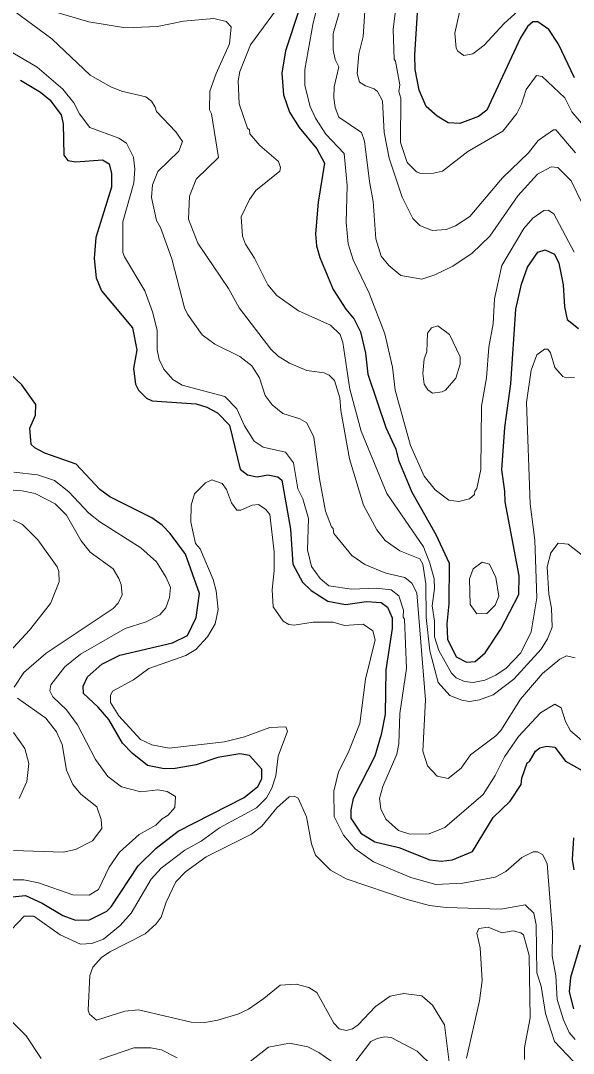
# Model space of a CAD drawing. Extents: x 673.3 to 698.5, y 6984.3 to 7012.3.
# Drawn here: x 692.636 to 693.582, y 6994.566 to 6996.334 of the extents above; entities that cross this region are included whole.
import ezdxf

# ---------------------------------------------------------------- set-up
doc = ezdxf.new("R2010")
doc.units = 0
doc.header["$LTSCALE"] = 0.032
doc.layers.add('1', color=7, linetype='Continuous', lineweight=25)
doc.layers.add('2', color=7, linetype='Continuous', lineweight=13)

msp = doc.modelspace()

# ---------------------------------------------------------------- linework, layer by layer
at = {"layer": '1'}
for points in [[(693.1126, 6996.3548), (693.0891, 6996.2822), (693.0827, 6996.244), (693.0852, 6996.207), (693.0956, 6996.1773), (693.1123, 6996.151), (693.1423, 6996.1143), (693.1558, 6996.0895), (693.1447, 6996.023), (693.1405, 6995.9686), (693.1422, 6995.948), (693.1479, 6995.928), (693.1706, 6995.8735), (693.1919, 6995.8398), (693.2064, 6995.8229), (693.2175, 6995.8009), (693.226, 6995.7646), (693.23, 6995.7288), (693.2604, 6995.637), (693.278, 6995.6001), (693.2825, 6995.5812), (693.3049, 6995.5268), (693.3464, 6995.4543), (693.3693, 6995.4051), (693.3685, 6995.3352), (693.3653, 6995.3009), (693.3661, 6995.2748), (693.3808, 6995.2448), (693.3987, 6995.2358), (693.4134, 6995.2367), (693.4306, 6995.2515), (693.4574, 6995.2923), (693.4882, 6995.3515), (693.489, 6995.3835), (693.4647, 6995.5099), (693.4646, 6995.5281), (693.459, 6995.5648), (693.4646, 6995.637), (693.4746, 6995.7119), (693.4834, 6995.84), (693.4927, 6995.8829), (693.5032, 6995.9116), (693.5206, 6995.9372), (693.5333, 6995.9416), (693.5494, 6995.9342), (693.5567, 6995.9187), (693.5645, 6995.8813), (693.5665, 6995.8438), (693.5708, 6995.8221), (693.5902, 6995.8068)], [(693.5839, 6996.2357), (693.556, 6996.2933), (693.5396, 6996.3187), (693.5207, 6996.3315), (693.5121, 6996.3319), (693.503, 6996.3237), (693.491, 6996.3041), (693.4337, 6996.1807), (693.4192, 6996.1696), (693.3872, 6996.1577), (693.3671, 6996.1588), (693.3484, 6996.1701), (693.3296, 6996.187), (693.3176, 6996.2146), (693.3107, 6996.25), (693.3101, 6996.2753), (693.3147, 6996.3471)], [(692.635, 6996.2316), (692.6694, 6996.2114), (692.6854, 6996.1982), (692.7051, 6996.1726), (692.708, 6996.1571), (692.7097, 6996.1032), (692.716, 6996.0944), (692.73, 6996.0918), (692.7758, 6996.0956), (692.7868, 6996.0885), (692.7911, 6996.0721), (692.7911, 6996.0485), (692.7642, 6995.9627), (692.7611, 6995.9265), (692.7645, 6995.8937), (692.7737, 6995.8712), (692.827, 6995.808), (692.8344, 6995.7705), (692.8287, 6995.738)], [(692.7078, 6994.8019), (692.7294, 6994.7936), (692.7534, 6994.7947), (692.7831, 6994.8093), (692.7907, 6994.8167), (692.8365, 6994.887), (692.8674, 6994.9171), (692.9054, 6994.946), (693.018, 6995.0036), (693.0418, 6995.0225), (693.0484, 6995.0358), (693.0483, 6995.0525), (693.0274, 6995.0759), (693.0107, 6995.0784), (692.9732, 6995.0721), (692.9358, 6995.0599), (692.8999, 6995.0533), (692.881, 6995.0527), (692.8528, 6995.0584), (692.8264, 6995.08), (692.8101, 6995.0971), (692.7865, 6995.1371), (692.768, 6995.1587), (692.7432, 6995.1821), (692.7423, 6995.1947), (692.7499, 6995.2107), (692.7743, 6995.2319), (692.8052, 6995.2473), (692.8957, 6995.2688), (692.9214, 6995.2814), (692.9361, 6995.3118), (692.9418, 6995.3531), (692.9175, 6995.4203), (692.8917, 6995.4559), (692.878, 6995.4698), (692.8601, 6995.4827), (692.7884, 6995.5183), (692.7708, 6995.5314), (692.7308, 6995.5745), (692.6771, 6995.5934), (692.6597, 6995.6024), (692.6534, 6995.6083), (692.6511, 6995.6361), (692.6607, 6995.6581), (692.6614, 6995.6766), (692.6373, 6995.7103), (692.6065, 6995.7395)], [(692.8287, 6995.738), (692.8322, 6995.7112), (692.8374, 6995.7011), (692.8511, 6995.6872), (692.8607, 6995.6828), (692.9361, 6995.678), (692.954, 6995.6722), (692.9724, 6995.6622), (692.9931, 6995.641), (693.0115, 6995.566), (693.0237, 6995.5563), (693.0403, 6995.5526), (693.0585, 6995.5565), (693.0758, 6995.5526), (693.0824, 6995.5471), (693.0973, 6995.4633), (693.1014, 6995.4035), (693.118, 6995.3725), (693.1329, 6995.3582), (693.1615, 6995.3399), (693.1915, 6995.3344), (693.2273, 6995.3392), (693.2529, 6995.3377), (693.2634, 6995.3294), (693.2716, 6995.3112), (693.2716, 6995.2933), (693.2604, 6995.2226), (693.2594, 6995.1467), (693.2529, 6995.1115), (693.2417, 6995.0745), (693.205, 6995.0023), (693.2008, 6994.9828), (693.201, 6994.9682), (693.2177, 6994.9429), (693.242, 6994.9281), (693.2827, 6994.9183), (693.336, 6994.8973), (693.3556, 6994.8946), (693.3745, 6994.8971), (693.4089, 6994.9115), (693.4443, 6994.9695), (693.4733, 6994.9977), (693.4923, 6995.0259), (693.4932, 6995.0369), (693.5025, 6995.0631), (693.5064, 6995.0653), (693.5166, 6995.0832), (693.5243, 6995.0888), (693.5355, 6995.0916), (693.5498, 6995.09), (693.5684, 6995.0662), (693.597, 6995.0503)], [(693.5819, 6994.935), (693.5795, 6994.8975), (693.5827, 6994.8802)], [(692.6207, 6994.8336), (692.6437, 6994.8359), (692.6725, 6994.8228), (692.7078, 6994.8019)], [(693.5933, 6994.7512), (693.577, 6994.6958), (693.5745, 6994.6711), (693.5821, 6994.6418)]]:
    msp.add_lwpolyline(points, dxfattribs=at)
at = {"layer": '2'}
for points in [[(693.4874, 6996.3508), (693.4633, 6996.329), (693.4291, 6996.2916), (693.4095, 6996.2767), (693.3941, 6996.2742), (693.3841, 6996.2815), (693.3808, 6996.2869), (693.3786, 6996.3123), (693.4011, 6996.4131)], [(693.5856, 6996.1075), (693.5519, 6996.1468), (693.5476, 6996.1471), (693.5217, 6996.1285), (693.5046, 6996.1073), (693.4602, 6996.0644), (693.4045, 6995.9982), (693.3797, 6995.9824), (693.3641, 6995.976), (693.3401, 6995.9745), (693.3188, 6995.9829), (693.3067, 6995.9949), (693.2887, 6996.0314), (693.2662, 6996.0982), (693.2577, 6996.1422), (693.2552, 6996.1964), (693.2463, 6996.2122), (693.2406, 6996.2173), (693.226, 6996.222), (693.2156, 6996.2285), (693.2114, 6996.243), (693.2145, 6996.2772), (693.2221, 6996.3064), (693.228, 6996.4024)], [(692.6222, 6996.3794), (692.6439, 6996.3665), (692.6781, 6996.3533), (692.752, 6996.3319), (692.8149, 6996.3214), (692.8699, 6996.3238), (692.9143, 6996.3326), (692.9664, 6996.3376), (692.9876, 6996.3322), (692.9961, 6996.3231), (692.9931, 6996.2939), (692.9702, 6996.2433), (692.9595, 6996.2128)], [(693.5837, 6995.7227), (693.5691, 6995.7223), (693.5636, 6995.7247), (693.5501, 6995.7402), (693.5424, 6995.7648), (693.5378, 6995.7715), (693.5322, 6995.7715), (693.5191, 6995.7616), (693.5094, 6995.7355), (693.5013, 6995.6802), (693.5078, 6995.5064), (693.5159, 6995.4445), (693.5191, 6995.3455), (693.5094, 6995.2874), (693.4917, 6995.2517), (693.4667, 6995.2254), (693.449, 6995.2133), (693.4301, 6995.2045), (693.4102, 6995.2008), (693.3954, 6995.2024), (693.3808, 6995.2089), (693.3728, 6995.2168), (693.3516, 6995.2555), (693.3441, 6995.2789), (693.344, 6995.3057), (693.3399, 6995.332), (693.344, 6995.3617), (693.3432, 6995.3783), (693.336, 6995.4052), (693.3251, 6995.4329), (693.2621, 6995.5244), (693.2183, 6995.631), (693.1991, 6995.7028), (693.1868, 6995.7825), (693.1826, 6995.7964), (693.1658, 6995.8123), (693.1112, 6995.8372), (693.0741, 6995.8632), (693.0584, 6995.8814), (693.0356, 6995.927), (693.0205, 6995.951), (693.0151, 6995.9647), (693.0128, 6995.998), (693.0272, 6996.0278), (693.0382, 6996.0431), (693.079, 6996.0762), (693.0803, 6996.0823), (693.0767, 6996.0926), (693.0451, 6996.1202), (693.0281, 6996.1401), (693.0274, 6996.1471), (693.0241, 6996.1496), (693.0093, 6996.1913), (693.0078, 6996.2307), (693.0106, 6996.2465), (693.029, 6996.2922), (693.096, 6996.3837)], [(693.2814, 6996.3842), (693.2733, 6996.3187), (693.2749, 6996.268), (693.2773, 6996.2645), (693.2845, 6996.2239), (693.283, 6996.2122), (693.2862, 6996.2008), (693.2859, 6996.1249), (693.2971, 6996.0907), (693.313, 6996.0748), (693.3204, 6996.0722), (693.3422, 6996.0728), (693.3577, 6996.0763), (693.401, 6996.1096), (693.461, 6996.1444), (693.4849, 6996.1747), (693.493, 6996.1905), (693.5006, 6996.2158), (693.5184, 6996.2398), (693.5281, 6996.2384), (693.567, 6996.2019), (693.5788, 6996.1778), (693.5988, 6996.1541)], [(693.1441, 6996.3614), (693.1361, 6996.3302), (693.1218, 6996.25), (693.1218, 6996.223), (693.1314, 6996.1867), (693.1403, 6996.1669), (693.1581, 6996.1394), (693.1895, 6996.1065), (693.1942, 6996.0513), (693.1926, 6995.9881), (693.1959, 6995.9514), (693.2046, 6995.9245), (693.2323, 6995.8672)], [(693.1885, 6996.3751), (693.1707, 6996.3119), (693.1707, 6996.284), (693.1739, 6996.2672), (693.1802, 6996.2546), (693.1722, 6996.2204), (693.1715, 6996.2014), (693.174, 6996.1852), (693.1803, 6996.1685), (693.2191, 6996.1423), (693.2244, 6996.1272), (693.2325, 6996.0585), (693.2391, 6996.0243), (693.2438, 6995.96), (693.2528, 6995.9307), (693.2655, 6995.9144), (693.2865, 6995.8974), (693.322, 6995.8914), (693.3443, 6995.8984), (693.3755, 6995.9137), (693.4086, 6995.9355), (693.4385, 6995.9646), (693.4864, 6996.0336), (693.5202, 6996.0709), (693.5436, 6996.0834), (693.5549, 6996.0826), (693.5777, 6996.0598), (693.5967, 6996.0207)], [(693.5845, 6995.2429), (693.5698, 6995.2462), (693.5586, 6995.2404), (693.5289, 6995.2162), (693.4913, 6995.172), (693.4576, 6995.1188), (693.4489, 6995.1093), (693.4056, 6995.0766), (693.3894, 6995.054), (693.3673, 6995.0363), (693.3487, 6995.0401), (693.3317, 6995.0581), (693.3238, 6995.0833), (693.3285, 6995.1709), (693.3139, 6995.3544), (693.3049, 6995.3705), (693.293, 6995.3805), (693.2608, 6995.3879), (693.2246, 6995.4026), (693.2023, 6995.4181), (693.1715, 6995.456), (693.1706, 6995.4643), (693.1674, 6995.4673), (693.1575, 6995.4939), (693.1469, 6995.5496), (693.1376, 6995.6209), (693.1252, 6995.6451), (693.1136, 6995.6519), (693.0846, 6995.6615), (693.0661, 6995.6759), (693.0543, 6995.6919), (693.0442, 6995.7223), (693.0315, 6995.7429), (693.0105, 6995.759), (692.9681, 6995.7799), (692.9461, 6995.7958), (692.9214, 6995.8311), (692.9161, 6995.8424), (692.8941, 6995.9262), (692.8748, 6995.9796), (692.8681, 6995.9918), (692.8596, 6996.0308), (692.8611, 6996.0527), (692.8701, 6996.0754), (692.9065, 6996.1102), (692.9123, 6996.1267), (692.9012, 6996.1436), (692.8679, 6996.178), (692.866, 6996.1859), (692.8593, 6996.1961), (692.8499, 6996.2033), (692.8084, 6996.2132), (692.7899, 6996.2203), (692.7544, 6996.2407), (692.6888, 6996.3024), (692.624, 6996.3507)], [(692.6122, 6996.2845), (692.6638, 6996.2539), (692.7076, 6996.2167), (692.7268, 6996.1928), (692.7362, 6996.174), (692.7537, 6996.151), (692.8036, 6996.1327), (692.8169, 6996.1243), (692.8285, 6996.1), (692.831, 6996.0797), (692.8293, 6996.0559), (692.8106, 6995.9891), (692.8107, 6995.937)], [(692.9595, 6996.2128), (692.9589, 6996.1813), (692.9622, 6996.1744), (692.9744, 6996.0996), (692.9359, 6996.0622), (692.9247, 6996.033), (692.9231, 6995.9941), (692.9387, 6995.953), (692.9913, 6995.8754), (693.0098, 6995.8422), (693.0635, 6995.7713), (693.0766, 6995.7591), (693.0955, 6995.7473), (693.1256, 6995.7348), (693.1549, 6995.7307), (693.1638, 6995.7269), (693.173, 6995.7178), (693.1819, 6995.6883), (693.1837, 6995.6666), (693.1986, 6995.5836), (693.2224, 6995.5042), (693.2453, 6995.4621), (693.2596, 6995.444), (693.2849, 6995.4262), (693.3188, 6995.4124), (693.3239, 6995.4034), (693.3293, 6995.3699), (693.3298, 6995.3121), (693.3362, 6995.255), (693.3503, 6995.2005), (693.3701, 6995.1786), (693.3908, 6995.1703), (693.4038, 6995.1683), (693.4212, 6995.171), (693.4445, 6995.1797), (693.4798, 6995.2063), (693.5263, 6995.2576), (693.5373, 6995.2754), (693.5452, 6995.2955), (693.5444, 6995.3278), (693.5396, 6995.352), (693.5371, 6995.3988), (693.5429, 6995.4226), (693.5555, 6995.439), (693.5729, 6995.4377), (693.5968, 6995.4187)], [(693.2323, 6995.8672), (693.2587, 6995.7974), (693.2722, 6995.7405), (693.2764, 6995.7011), (693.303, 6995.6065), (693.326, 6995.5541), (693.3452, 6995.5303), (693.3684, 6995.513), (693.3856, 6995.5103), (693.4037, 6995.5153), (693.4124, 6995.5228), (693.4128, 6995.528), (693.4166, 6995.5329), (693.423, 6995.5654), (693.4247, 6995.6737), (693.4328, 6995.7221), (693.4368, 6995.7747), (693.4442, 6995.8146), (693.4465, 6995.8578), (693.459, 6995.9144), (693.4971, 6995.9777), (693.5122, 6995.9959), (693.5312, 6996.0087), (693.5387, 6996.0093), (693.5483, 6996.003), (693.5833, 6995.9372)], [(692.8107, 6995.937), (692.8132, 6995.9292), (692.8481, 6995.871), (692.861, 6995.8354), (692.8691, 6995.8037), (692.8693, 6995.7702), (692.8729, 6995.7536), (692.8805, 6995.7369), (692.8962, 6995.7194), (692.9119, 6995.7096), (692.9849, 6995.6901), (693.0056, 6995.6693), (693.0186, 6995.64), (693.035, 6995.614), (693.0508, 6995.6034), (693.0887, 6995.5951), (693.1023, 6995.5765), (693.1102, 6995.532), (693.1188, 6995.5149), (693.1282, 6995.4812), (693.1266, 6995.4279), (693.1333, 6995.3993), (693.1485, 6995.3785), (693.1629, 6995.3664), (693.2023, 6995.3605), (693.2442, 6995.362), (693.2699, 6995.3591), (693.2827, 6995.3491), (693.2911, 6995.3245), (693.2904, 6995.3126), (693.2927, 6995.3089), (693.296, 6995.2246), (693.2847, 6995.1476), (693.2829, 6995.096), (693.2797, 6995.0782), (693.2554, 6995.0229), (693.2496, 6995.002), (693.252, 6994.9844), (693.2604, 6994.9669), (693.2825, 6994.9473), (693.3019, 6994.941), (693.3348, 6994.9417), (693.3616, 6994.9526), (693.4273, 6995.0088), (693.4476, 6995.0414), (693.4637, 6995.0737), (693.4876, 6995.1081), (693.5256, 6995.149), (693.5499, 6995.1639), (693.5606, 6995.1573), (693.5682, 6995.1338), (693.5768, 6995.118), (693.6032, 6995.0959)], [(692.7326, 6995.1281), (692.7141, 6995.1539), (692.6906, 6995.176), (692.6853, 6995.1865), (692.687, 6995.1968), (692.7114, 6995.2276), (692.7378, 6995.2491), (692.8145, 6995.2931), (692.8503, 6995.3044), (692.8735, 6995.3165), (692.8838, 6995.3284), (692.8905, 6995.346), (692.8919, 6995.3636), (692.8846, 6995.3802), (692.8678, 6995.4074), (692.8414, 6995.4314), (692.7712, 6995.4756), (692.7521, 6995.4908), (692.7181, 6995.527), (692.6933, 6995.5468), (692.6646, 6995.5565), (692.6239, 6995.5606)], [(693.5846, 6994.5898), (693.5747, 6994.6016), (693.5648, 6994.6232), (693.5542, 6994.6582), (693.5517, 6994.6987), (693.5453, 6994.7327), (693.546, 6994.7735), (693.5371, 6994.891), (693.5286, 6994.906), (693.5202, 6994.9107), (693.5126, 6994.9107), (693.4932, 6994.901), (693.466, 6994.8773), (693.4476, 6994.8677), (693.3927, 6994.8571), (693.3465, 6994.8547), (693.3032, 6994.8669), (693.2393, 6994.8936), (693.2081, 6994.9157), (693.1879, 6994.9395), (693.1723, 6994.9711), (693.1714, 6995.0149), (693.1794, 6995.0477), (693.1959, 6995.0805), (693.2162, 6995.1307), (693.2257, 6995.2063), (693.2422, 6995.2737), (693.2383, 6995.289), (693.2221, 6995.3003), (693.1899, 6995.2985), (693.1706, 6995.3041), (693.1364, 6995.3041), (693.1036, 6995.2986), (693.0946, 6995.3), (693.0849, 6995.3059), (693.0676, 6995.3303), (693.0663, 6995.3594), (693.0696, 6995.3923), (693.0696, 6995.4242), (693.0618, 6995.4882), (693.0551, 6995.4971), (693.0427, 6995.5052), (693.0319, 6995.5044), (693.0126, 6995.496), (693.0053, 6995.4957), (692.9967, 6995.5081), (692.9881, 6995.5314), (692.9804, 6995.5415), (692.9628, 6995.5477), (692.9518, 6995.5423), (692.9332, 6995.5239), (692.9272, 6995.5043), (692.9271, 6995.4754), (692.9351, 6995.4385), (692.9426, 6995.4296), (692.9652, 6995.377), (692.9701, 6995.3577), (692.9736, 6995.3255), (692.9685, 6995.3014), (692.9556, 6995.2789), (692.9352, 6995.257), (692.9184, 6995.2469), (692.8551, 6995.2246), (692.8289, 6995.205), (692.7929, 6995.1861), (692.7895, 6995.1784), (692.7895, 6995.1667), (692.8037, 6995.1435), (692.8407, 6995.1031), (692.8601, 6995.0939), (692.8898, 6995.0884), (692.9847, 6995.0989), (693.0189, 6995.1079), (693.0618, 6995.1234), (693.0897, 6995.125), (693.0923, 6995.1173), (693.0763, 6995.0744), (693.0724, 6995.0411), (693.0655, 6995.02), (693.0563, 6995.0035), (693.039, 6994.9862), (692.9757, 6994.9519), (692.9445, 6994.9292), (692.9168, 6994.9134), (692.8761, 6994.8827), (692.8591, 6994.8642), (692.8249, 6994.8061), (692.8057, 6994.7846)], [(692.5992, 6995.5315), (692.6383, 6995.5289), (692.6606, 6995.5241), (692.6948, 6995.5063), (692.7139, 6995.4872), (692.7392, 6995.4432), (692.7546, 6995.4239), (692.7937, 6995.3952), (692.8038, 6995.3789), (692.8074, 6995.3683), (692.809, 6995.3509), (692.8022, 6995.3367), (692.794, 6995.3275), (692.679, 6995.2508), (692.6411, 6995.2176), (692.6244, 6995.1929)], [(692.5956, 6995.2317), (692.6508, 6995.2901), (692.6867, 6995.3357), (692.7015, 6995.3732), (692.7008, 6995.3907), (692.6979, 6995.3985), (692.665, 6995.4449), (692.6387, 6995.4711), (692.602, 6995.4891)], [(692.6301, 6995.1737), (692.6785, 6995.1398), (692.6966, 6995.1162), (692.7065, 6995.0946), (692.7138, 6995.0507), (692.7251, 6995.0259), (692.7387, 6995.0098), (692.7658, 6994.9881), (692.7732, 6994.966), (692.7746, 6994.9505), (692.7586, 6994.9297), (692.7295, 6994.915), (692.7083, 6994.9101), (692.6231, 6994.9132)], [(692.6171, 6994.8627), (692.641, 6994.8628), (692.666, 6994.8578), (692.7248, 6994.8372), (692.7526, 6994.8369), (692.769, 6994.8466), (692.7869, 6994.8846), (692.8046, 6994.9105), (692.8385, 6994.9407), (692.8668, 6994.9562), (692.8777, 6994.9672), (692.8882, 6994.9737), (692.8995, 6994.9868), (692.9003, 6995.0056), (692.8864, 6995.0142), (692.8703, 6995.0167), (692.841, 6995.0135), (692.8084, 6995.0219), (692.785, 6995.0399), (692.7638, 6995.0691), (692.7326, 6995.1281)], [(692.6332, 6995.0022), (692.6461, 6995.0314), (692.6494, 6995.0621), (692.6426, 6995.0876), (692.6232, 6995.1151)], [(692.8139, 6994.638), (692.7655, 6994.6225), (692.7533, 6994.6327), (692.7512, 6994.64), (692.7537, 6994.6991), (692.7593, 6994.7135), (692.7741, 6994.73), (692.7879, 6994.7399), (692.8487, 6994.7706), (692.8676, 6994.7878), (692.8759, 6994.7987), (692.8846, 6994.8246), (692.9009, 6994.8592), (692.9176, 6994.8768), (692.9529, 6994.9021), (693.0308, 6994.9411), (693.0486, 6994.955), (693.0742, 6994.9863), (693.0951, 6995.0048), (693.1051, 6995.0053), (693.1104, 6995.0025), (693.125, 6994.9709), (693.1334, 6994.9244), (693.1405, 6994.9052), (693.1657, 6994.8792), (693.1928, 6994.8647), (693.2971, 6994.829), (693.3352, 6994.8188), (693.3638, 6994.8156), (693.4574, 6994.8124), (693.499, 6994.82), (693.514, 6994.8058), (693.5182, 6994.786), (693.5192, 6994.7038), (693.5265, 6994.681), (693.5338, 6994.6342), (693.5494, 6994.5862), (693.5814, 6994.5525)], [(692.8057, 6994.7846), (692.7775, 6994.7611), (692.7575, 6994.754), (692.7382, 6994.7529), (692.7033, 6994.7687), (692.6582, 6994.8006), (692.6415, 6994.8008), (692.6196, 6994.7777)], [(693.498, 6994.5552), (693.498, 6994.5758), (693.5077, 6994.6268), (693.5061, 6994.7336), (693.4965, 6994.7686), (693.4916, 6994.7724), (693.4785, 6994.7756), (693.4593, 6994.7724), (693.4358, 6994.7821), (693.4201, 6994.7797), (693.4166, 6994.7715), (693.4222, 6994.7466), (693.4255, 6994.6903), (693.4212, 6994.6556), (693.3987, 6994.5574)], [(693.3726, 6994.5232), (693.361, 6994.6147), (693.3408, 6994.6486), (693.3225, 6994.6642), (693.2916, 6994.6682), (693.2682, 6994.6635), (693.2428, 6994.6458), (693.2132, 6994.6148), (693.2035, 6994.608), (693.1926, 6994.6047), (693.1805, 6994.608), (693.1716, 6994.6175), (693.1427, 6994.6699), (693.1288, 6994.6787), (693.1071, 6994.6844), (693.0798, 6994.6828), (693.052, 6994.6596), (693.0255, 6994.6416), (693.0075, 6994.633), (692.9733, 6994.6225), (692.951, 6994.6185), (692.9273, 6994.6193), (692.837, 6994.6404), (692.8139, 6994.638)], [(692.6171, 6994.6239), (692.6449, 6994.5961), (692.6704, 6994.5569)], [(693.2002, 6994.5406), (693.2352, 6994.586), (693.2457, 6994.5915), (693.2586, 6994.5941), (693.2699, 6994.5932), (693.3145, 6994.5698), (693.3418, 6994.5425)], [(692.7713, 6994.5552), (692.8292, 6994.5754), (692.8585, 6994.5753), (692.8764, 6994.5716), (692.9036, 6994.5581)], [(692.9996, 6994.5299), (693.0596, 6994.5762), (693.0957, 6994.5834), (693.1269, 6994.5768), (693.146, 6994.5673), (693.1851, 6994.5397)]]:
    msp.add_lwpolyline(points, dxfattribs=at)
for points in [[(693.3695, 6995.7967), (693.3497, 6995.8112), (693.3391, 6995.8081), (693.3319, 6995.7985), (693.331, 6995.767), (693.3262, 6995.7547), (693.3241, 6995.7295), (693.3262, 6995.7116), (693.3326, 6995.7016), (693.3403, 6995.6961), (693.357, 6995.6981), (693.3628, 6995.7013), (693.3806, 6995.7217), (693.3879, 6995.7459), (693.3881, 6995.7582)], [(693.4487, 6995.3805), (693.4384, 6995.4034), (693.4257, 6995.4065), (693.41, 6995.3951), (693.4036, 6995.3783), (693.4052, 6995.3344), (693.4163, 6995.3183), (693.4336, 6995.319), (693.4481, 6995.3331), (693.4541, 6995.3485)]]:
    msp.add_lwpolyline(points, close=True, dxfattribs=at)

doc.saveas('drawing.dxf')
